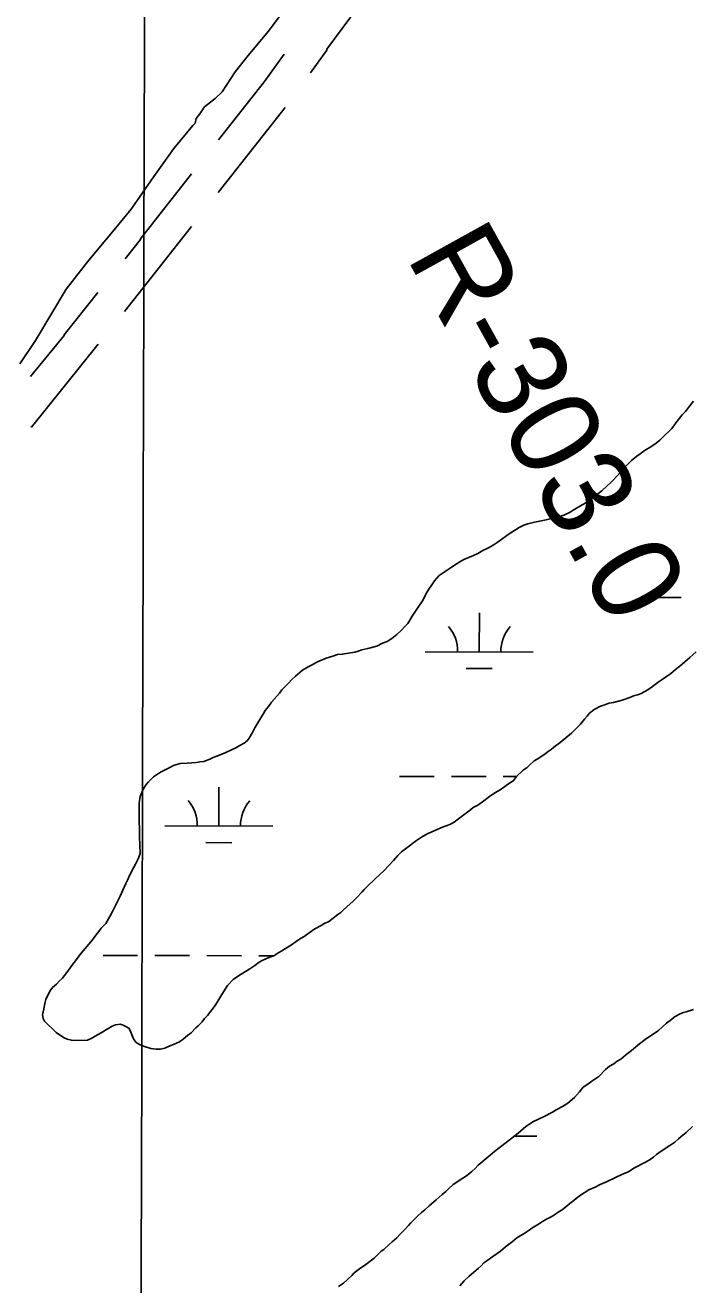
# Model space of a CAD drawing. Extents: x 3161665 to 3199565, y 885729 to 911164.
# Drawn here: x 3186707 to 3187323, y 904881 to 906047 of the extents above; entities that cross this region are included whole.
import ezdxf

# ---------------------------------------------------------------- set-up
doc = ezdxf.new("R2010")
doc.units = 0
for name, color, linetype in [('V-GRID-MAJR', 7, 'Continuous'), ('V-RIVR-RANG-IDEN', 7, 'Continuous'), ('V-ROAD-CNTR', 7, 'Continuous'), ('V-SITE-VEGE', 7, 'Continuous'), ('V-WETL-SWMP', 7, 'Continuous')]:
    doc.layers.add(name, color=color, linetype=linetype)

msp = doc.modelspace()

# ---------------------------------------------------------------- linework, layer by layer
at = {"layer": 'V-GRID-MAJR'}
msp.add_spline([(3186778.469, 891137.72), (3186794.333, 897197.42), (3186810.2060000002, 903260.204), (3186826.079, 909323.034), (3186826.0870000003, 909326.073)], degree=3, dxfattribs=at)
at = {"layer": 'V-ROAD-CNTR'}
for p, q in [((3186885.744278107, 905891.9136008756), (3186947.586052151, 905970.4982746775)), ((3186799.165794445, 905781.8950575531), (3186861.0075684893, 905860.479731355))]:
    msp.add_line(p, q, dxfattribs=at)
for points in [[(3186971.235073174, 906002.7515626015), (3186986.271000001, 906023.6138956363), (3186986.271000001, 906024.4755311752), (3187029.854363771, 906083.5627322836)], [(3186885.8591769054, 905940.5703984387), (3186928.4123681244, 905994.6443428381), (3186946.6488706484, 906019.9474713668)], [(3186799.4995191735, 905830.5468075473), (3186813.794000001, 905848.3863455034), (3186813.794000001, 905848.994461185), (3186861.122530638, 905909.1366094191)], [(3186711.996927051, 905721.4578827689), (3186743.105000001, 905759.4806346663), (3186743.105000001, 905760.1663455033), (3186774.487345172, 905799.3315691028)], [(3186712.597362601, 905674.8148906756), (3186713.105000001, 905675.4353653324), (3186713.105000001, 905674.7496544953), (3186774.7050558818, 905751.6266357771)]]:
    msp.add_lwpolyline(points, dxfattribs=at)
at = {"layer": 'V-SITE-VEGE'}
for p, q in [((3186932.2, 906041.2249999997), (3186961.765, 906081.0599999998)), ((3186913.605, 906018.6289999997), (3186932.2, 906041.2249999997)), ((3186901.571, 906003.5639999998), (3186913.6050000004, 906018.6289999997)), ((3186889.508, 905985.2489999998), (3186901.571, 906003.5639999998)), ((3186882.9560000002, 905978.8009999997), (3186889.508, 905985.2489999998)), ((3186873.148, 905971.2999999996), (3186882.9560000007, 905978.8009999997)), ((3186864.36, 905956.2079999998), (3186865.481, 905960.5289999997)), ((3186865.481, 905960.5289999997), (3186868.7660000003, 905964.8359999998)), ((3186868.7660000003, 905964.8359999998), (3186873.148, 905971.2999999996)), ((3186844.6750000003, 905932.5369999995), (3186862.1790000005, 905954.0579999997)), ((3186862.179, 905954.0579999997), (3186864.36, 905956.2079999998)), ((3186826.055, 905906.6929999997), (3186844.6750000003, 905932.5369999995)), ((3186805.233, 905876.5369999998), (3186826.055, 905906.6929999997)), ((3186791.0130000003, 905859.3189999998), (3186805.233, 905876.5369999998)), ((3186765.86, 905829.1949999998), (3186791.0130000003, 905859.3189999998)), ((3186745.0640000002, 905802.2859999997), (3186765.86, 905829.1949999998)), ((3186716.521, 905754.8609999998), (3186745.0640000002, 905802.2859999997)), ((3186702.267, 905733.3139999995), (3186716.5210000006, 905754.8609999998))]:
    msp.add_line(p, q, dxfattribs=at)
at = {"layer": 'V-WETL-SWMP'}
for p, q in [((3187282.012073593, 905516.9825982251), (3187314.0119513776, 905516.8941678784)), ((3187127.280440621, 905466.66800036), (3187127.3799251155, 905502.6678619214)), ((3187077.2806315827, 905466.806172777), (3187177.2802496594, 905466.5298279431)), ((3187115.237843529, 905451.2702210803), (3187139.2377518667, 905451.2038983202)), ((3187053.5537294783, 905351.4393034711), (3187085.5536072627, 905351.3508731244)), ((3187101.553546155, 905351.3066579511), (3187133.5534239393, 905351.2182276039)), ((3187149.5533628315, 905351.174012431), (3187161.758424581, 905351.1402842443)), ((3186886.3620601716, 905305.4711547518), (3186886.4615446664, 905341.4710163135)), ((3186836.3622511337, 905305.6093271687), (3186936.36186921, 905305.3329823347)), ((3186874.319463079, 905290.0733754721), (3186898.319371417, 905290.0070527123)), ((3186779.1866570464, 905185.6958743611), (3186811.186534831, 905185.6074440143)), ((3186827.1864737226, 905185.5632288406), (3186859.1863515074, 905185.4747984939)), ((3186875.1862903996, 905185.4305833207), (3186907.186168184, 905185.3421529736)), ((3186923.1861070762, 905185.2979378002), (3186936.9954305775, 905185.2597763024)), ((3187159.7963298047, 905018.4694690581), (3187180.634122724, 905018.4118846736))]:
    msp.add_line(p, q, dxfattribs=at)
for points in [[(3187240.746000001, 905615.7789999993), (3187245.620000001, 905620.2439999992), (3187248.364000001, 905622.9249999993), (3187251.412000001, 905625.9049999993), (3187254.159000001, 905628.8869999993), (3187258.125000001, 905633.0619999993), (3187263.010000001, 905638.4309999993), (3187268.195000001, 905643.7969999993), (3187273.066000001, 905647.9609999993), (3187276.104000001, 905650.0359999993), (3187280.964000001, 905653.2959999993), (3187286.126000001, 905656.5529999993), (3187290.986000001, 905659.8119999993), (3187294.335000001, 905662.7879999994), (3187299.213000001, 905667.5549999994), (3187302.871000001, 905671.1299999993), (3187305.306000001, 905673.2119999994), (3187307.447000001, 905675.8999999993), (3187309.2860000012, 905678.5919999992), (3187315.099000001, 905686.0609999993), (3187318.147000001, 905689.0399999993), (3187320.905000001, 905692.9269999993), (3187325.491000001, 905698.6009999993)], [(3186813.400000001, 905280.0769999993), (3186813.185000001, 905287.6149999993), (3186812.977000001, 905295.7559999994), (3186813.011000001, 905298.7699999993), (3186812.758000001, 905302.9929999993), (3186812.529000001, 905309.3249999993), (3186812.605000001, 905315.9549999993), (3186812.688000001, 905323.1879999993), (3186812.727000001, 905326.5039999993), (3186813.402000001, 905332.8259999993), (3186816.190000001, 905339.4249999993), (3186818.955000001, 905343.9149999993), (3186821.092000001, 905346.3009999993), (3186825.969000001, 905351.0679999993), (3186832.347000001, 905355.2149999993), (3186840.837000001, 905359.6389999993), (3186844.475000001, 905361.4059999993), (3186850.526000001, 905363.4459999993), (3186856.859000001, 905363.6749999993), (3186865.606000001, 905364.1769999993), (3186868.627000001, 905364.7449999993), (3186872.551000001, 905365.3029999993), (3186878.000000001, 905367.3509999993), (3186881.032000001, 905368.8229999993), (3186884.361000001, 905369.9899999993), (3186892.841000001, 905373.5099999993), (3186897.992000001, 905375.8619999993), (3186901.934000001, 905377.9269999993), (3186905.270000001, 905379.6969999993), (3186909.818000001, 905382.0569999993), (3186912.558000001, 905384.4369999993), (3186914.3940000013, 905386.8269999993), (3186917.467000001, 905391.9159999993), (3186919.628000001, 905396.4119999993), (3186924.239000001, 905404.1959999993), (3186927.616000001, 905409.5829999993), (3186929.154000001, 905412.2779999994), (3186932.213000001, 905416.1619999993), (3186934.971000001, 905420.0479999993), (3186942.301000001, 905428.4039999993), (3186944.746000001, 905431.3899999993), (3186948.103000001, 905434.9689999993), (3186950.846000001, 905437.6499999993), (3186953.902000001, 905441.2319999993), (3186957.251000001, 905444.2079999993), (3186963.646000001, 905449.8609999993), (3186969.106000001, 905452.8129999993), (3186972.137000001, 905454.2849999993), (3186977.600000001, 905457.5379999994), (3186985.775000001, 905460.7599999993), (3186991.827000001, 905462.8009999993), (3186996.063000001, 905464.2589999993), (3187000.587000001, 905464.5089999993), (3187012.064000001, 905466.4869999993), (3187015.088000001, 905467.3559999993), (3187018.719000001, 905468.5199999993), (3187024.157000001, 905469.6639999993), (3187032.6240000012, 905471.9779999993), (3187037.778000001, 905474.6309999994), (3187042.018000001, 905476.3909999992), (3187046.2690000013, 905479.0549999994), (3187051.132000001, 905482.6169999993), (3187055.095000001, 905486.4899999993), (3187058.757000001, 905490.3659999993), (3187061.199000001, 905493.0509999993), (3187065.193000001, 905499.6359999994), (3187070.7150000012, 905508.0129999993), (3187074.702000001, 905513.9949999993), (3187076.240000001, 905516.6899999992), (3187078.093000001, 905520.5879999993), (3187080.552000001, 905524.7789999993), (3187083.310000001, 905528.6659999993), (3187085.766000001, 905532.5559999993), (3187087.903000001, 905534.9429999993), (3187090.342000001, 905537.3269999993), (3187099.456000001, 905543.5519999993), (3187104.316000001, 905546.8119999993), (3187109.176000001, 905550.0719999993), (3187113.118000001, 905552.1359999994), (3187121.903000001, 905555.9539999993), (3187125.842000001, 905557.7169999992), (3187130.695000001, 905560.3739999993), (3187135.850000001, 905563.0279999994), (3187140.097000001, 905565.3909999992), (3187143.741000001, 905567.7599999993), (3187148.300000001, 905571.0229999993), (3187154.989000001, 905576.0709999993), (3187164.096000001, 905581.6929999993), (3187168.6440000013, 905584.0529999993), (3187172.275000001, 905585.2169999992), (3187178.320000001, 905586.6539999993), (3187189.197000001, 905588.9409999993), (3187200.379000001, 905591.5249999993), (3187205.523000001, 905593.2749999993), (3187211.281000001, 905595.9219999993), (3187214.315000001, 905597.6949999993), (3187222.511000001, 905602.7249999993), (3187226.457000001, 905605.0909999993), (3187229.498000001, 905607.4679999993), (3187234.358000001, 905610.7279999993), (3187240.746000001, 905615.7789999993)], [(3187327.956000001, 905466.7809999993), (3187322.167000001, 905461.4219999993), (3187313.032000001, 905453.3879999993), (3187308.778000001, 905450.4229999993), (3187304.209000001, 905446.2549999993), (3187300.565000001, 905443.8859999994), (3187297.527000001, 905441.8109999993), (3187293.879000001, 905439.1399999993), (3187287.4990000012, 905434.6919999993), (3187283.241000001, 905431.4249999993), (3187277.176000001, 905428.1789999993), (3187274.148000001, 905427.0079999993), (3187270.822000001, 905426.1419999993), (3187266.582000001, 905424.3819999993), (3187259.623000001, 905422.0499999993), (3187251.458000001, 905419.7329999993), (3187247.2320000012, 905419.1779999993), (3187243.598000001, 905417.7129999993), (3187239.361000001, 905416.2549999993), (3187233.600000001, 905413.3059999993), (3187229.038000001, 905409.7419999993), (3187227.199000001, 905407.0499999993), (3187224.757000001, 905404.3649999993), (3187221.088000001, 905399.8859999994), (3187217.7320000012, 905396.3079999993), (3187212.5530000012, 905391.5439999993), (3187209.203000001, 905388.5679999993), (3187202.202000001, 905382.6199999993), (3187196.427000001, 905378.4669999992), (3187193.691000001, 905376.3879999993), (3187190.954000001, 905374.3099999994), (3187187.002000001, 905371.3409999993), (3187180.926000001, 905367.1909999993), (3187178.196000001, 905365.7149999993), (3187174.237000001, 905362.1429999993), (3187171.496000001, 905359.7629999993), (3187167.849000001, 905357.0919999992), (3187161.752000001, 905351.1339999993), (3187158.998000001, 905347.5489999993), (3187152.316000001, 905343.1039999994), (3187147.452000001, 905339.5429999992), (3187140.773000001, 905335.3989999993), (3187136.824000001, 905332.7319999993), (3187130.440000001, 905327.9829999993), (3187125.881000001, 905324.7189999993), (3187121.638000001, 905322.6579999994), (3187119.203000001, 905320.5759999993), (3187107.951000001, 905311.9639999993), (3187103.9990000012, 905308.9949999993), (3187100.057000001, 905306.9299999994), (3187093.395000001, 905304.2939999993), (3187086.127000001, 905301.3629999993), (3187082.795000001, 905299.8939999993), (3187079.764000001, 905298.4219999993), (3187073.698000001, 905295.1759999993), (3187069.139000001, 905291.9129999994), (3187060.323000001, 905285.3829999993), (3187057.888000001, 905283.3009999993), (3187055.456000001, 905281.5199999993), (3187051.802000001, 905278.2459999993), (3187047.828000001, 905273.4689999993), (3187043.557000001, 905268.9969999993), (3187038.978000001, 905263.9249999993), (3187035.323000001, 905260.6519999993), (3187031.055000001, 905256.4809999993), (3187023.438000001, 905249.3339999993), (3187020.694000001, 905246.6529999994), (3187018.557000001, 905244.2659999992), (3187013.978000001, 905239.1939999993), (3187010.320000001, 905235.6189999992), (3187005.141000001, 905230.8559999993)], [(3187005.141000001, 905230.8559999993), (3187001.486000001, 905227.5819999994), (3186999.051000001, 905225.4999999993), (3186996.314000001, 905223.4219999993), (3186987.800000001, 905216.8879999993), (3186984.467000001, 905215.4189999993), (3186981.128000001, 905213.3479999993), (3186975.065000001, 905210.4029999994), (3186969.897000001, 905206.5439999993), (3186965.338000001, 905203.2799999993), (3186962.605000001, 905201.5029999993), (3186958.964000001, 905199.4349999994), (3186953.495000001, 905195.5789999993), (3186948.028000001, 905192.0249999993), (3186944.689000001, 905189.9529999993), (3186940.438000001, 905187.2889999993), (3186937.705000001, 905185.5119999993), (3186931.955000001, 905183.4679999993), (3186926.4990000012, 905180.8179999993), (3186923.7690000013, 905179.3419999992), (3186919.515000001, 905176.3769999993), (3186914.956000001, 905173.1139999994), (3186904.633000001, 905166.6009999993), (3186899.472000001, 905163.3439999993), (3186894.283000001, 905157.6769999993), (3186889.066000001, 905149.5989999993), (3186886.298000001, 905144.8079999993), (3186882.921000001, 905139.4209999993), (3186875.882000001, 905130.1569999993), (3186873.135000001, 905127.1749999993), (3186870.991000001, 905124.1849999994), (3186867.333000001, 905120.6099999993), (3186864.897000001, 905118.5279999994), (3186860.626000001, 905114.0559999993), (3186857.280000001, 905111.3809999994), (3186853.324000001, 905108.1109999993), (3186849.981000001, 905105.7379999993), (3186844.224000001, 905103.0919999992), (3186840.895000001, 905101.9239999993), (3186836.350000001, 905099.8659999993), (3186832.421000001, 905099.0069999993), (3186828.199000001, 905098.7539999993), (3186823.383000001, 905099.4119999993), (3186816.476000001, 905101.6009999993), (3186812.877000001, 905103.1499999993), (3186809.884000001, 905104.9929999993), (3186807.805000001, 905107.7289999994), (3186805.747000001, 905112.2739999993), (3186804.580000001, 905115.6029999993), (3186803.104000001, 905118.3329999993), (3186798.310000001, 905120.7989999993), (3186795.310000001, 905122.0389999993), (3186790.782000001, 905121.4879999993), (3186787.450000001, 905120.0199999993), (3186782.898000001, 905117.3589999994), (3186777.435000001, 905114.1059999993), (3186771.972000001, 905110.8529999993), (3186768.636000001, 905109.0829999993), (3186764.697000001, 905107.3199999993), (3186754.443000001, 905106.8339999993), (3186749.926000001, 905107.1879999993), (3186746.0190000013, 905108.1369999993), (3186742.721000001, 905109.6819999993), (3186735.841000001, 905114.2819999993), (3186732.560000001, 905117.3339999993), (3186728.088000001, 905121.6049999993), (3186725.109000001, 905124.6529999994), (3186723.633000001, 905127.3829999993), (3186723.068000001, 905130.7049999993), (3186724.336000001, 905136.1159999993), (3186725.299000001, 905141.2289999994), (3186726.245000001, 905144.8349999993), (3186729.951000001, 905152.6299999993), (3186732.400000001, 905155.9169999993), (3186736.055000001, 905159.1909999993), (3186738.497000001, 905161.8759999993), (3186741.237000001, 905164.2559999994), (3186745.522000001, 905169.9339999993), (3186750.417000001, 905176.2069999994), (3186754.702000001, 905181.8849999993), (3186756.846000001, 905184.8749999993), (3186758.990000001, 905187.8639999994), (3186762.655000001, 905192.0419999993), (3186769.379000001, 905200.1029999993), (3186772.441000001, 905204.2879999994), (3186775.195000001, 905207.8729999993), (3186777.339000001, 905210.8629999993), (3186781.610000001, 905215.3349999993), (3186785.300000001, 905221.6229999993), (3186787.766000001, 905226.4169999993), (3186789.616000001, 905230.0129999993), (3186791.767000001, 905233.6049999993), (3186794.860000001, 905240.5029999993), (3186798.574000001, 905248.8999999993), (3186800.119000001, 905252.1979999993), (3186801.660000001, 905255.1939999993), (3186803.829000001, 905260.2929999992), (3186807.216000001, 905266.5839999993), (3186809.066000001, 905270.1799999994), (3186811.532000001, 905274.9749999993), (3186813.400000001, 905280.0769999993)], [(3186997.0360000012, 904879.0409999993), (3187001.594000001, 904882.3039999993), (3187009.513000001, 904889.4469999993), (3187011.651000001, 904891.8339999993), (3187017.730000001, 904896.2859999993), (3187021.073000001, 904898.6589999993), (3187030.194000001, 904905.4869999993), (3187032.633000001, 904907.8699999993), (3187036.595000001, 904911.7429999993), (3187039.027000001, 904913.5239999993), (3187043.901000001, 904917.9889999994), (3187046.641000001, 904920.3689999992), (3187050.906000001, 904924.2379999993), (3187054.259000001, 904927.5149999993), (3187057.920000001, 904931.3919999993), (3187061.887000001, 904935.5659999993), (3187064.024000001, 904937.9529999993), (3187070.1240000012, 904944.2129999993), (3187073.782000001, 904947.7879999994), (3187076.824000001, 904950.1649999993), (3187081.085000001, 904953.7329999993), (3187087.479000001, 904959.3859999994), (3187092.963000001, 904964.4469999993), (3187096.309000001, 904967.1219999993), (3187098.748000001, 904969.5049999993), (3187103.016000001, 904973.6759999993), (3187112.123000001, 904979.2989999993), (3187115.466000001, 904981.6719999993), (3187120.333000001, 904985.5339999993), (3187123.381000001, 904988.5139999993), (3187126.429000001, 904991.4929999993), (3187135.561000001, 904999.2249999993), (3187141.342000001, 905003.9809999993), (3187144.387000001, 905006.6589999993), (3187148.035000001, 905009.3299999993), (3187155.029000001, 905014.6749999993), (3187163.242000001, 905021.2119999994), (3187170.544000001, 905027.1569999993), (3187173.281000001, 905029.2359999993), (3187177.531000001, 905031.8999999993), (3187187.231000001, 905036.6109999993), (3187195.112000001, 905040.4389999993), (3187198.455000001, 905042.8119999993), (3187204.2150000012, 905045.7599999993), (3187209.377000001, 905049.0159999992), (3187215.463000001, 905054.0709999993), (3187220.046000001, 905059.4439999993), (3187223.410000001, 905063.6249999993), (3187226.753000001, 905065.9979999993), (3187231.613000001, 905069.2579999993), (3187237.994000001, 905073.7059999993), (3187244.094000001, 905079.9659999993), (3187247.7490000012, 905083.2399999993), (3187251.691000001, 905085.3039999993), (3187255.034000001, 905087.6769999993), (3187258.373000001, 905089.7489999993), (3187262.634000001, 905093.3169999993), (3187265.370000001, 905095.3959999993), (3187268.110000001, 905097.7749999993), (3187275.714000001, 905103.7169999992), (3187280.886000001, 905107.8769999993), (3187285.746000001, 905111.1369999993), (3187292.733000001, 905115.8799999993), (3187297.604000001, 905120.0439999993), (3187300.652000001, 905123.0229999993), (3187305.211000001, 905126.2859999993), (3187307.646000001, 905128.3679999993), (3187311.896000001, 905131.0319999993), (3187315.835000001, 905132.7949999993), (3187318.856000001, 905133.3639999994), (3187325.514000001, 905135.6989999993)], [(3187324.570000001, 905027.1979999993), (3187318.782000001, 905021.8389999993), (3187314.216000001, 905017.9729999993), (3187311.781000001, 905015.8909999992), (3187308.127000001, 905012.6169999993), (3187303.571000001, 905009.6549999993), (3187295.673000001, 905004.3199999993), (3187291.419000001, 905001.3549999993), (3187288.679000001, 904998.9749999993), (3187285.336000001, 904996.6019999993), (3187281.695000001, 904994.5339999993), (3187270.475000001, 904988.6339999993), (3187265.314000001, 904985.3779999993), (3187259.861000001, 904983.0289999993), (3187245.617000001, 904976.2599999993), (3187239.257000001, 904973.6199999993), (3187234.404000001, 904970.9629999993), (3187228.650000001, 904968.6179999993), (3187221.056000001, 904963.5809999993), (3187217.409000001, 904960.9099999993), (3187214.672000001, 904958.8309999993), (3187211.021000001, 904955.8589999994), (3187207.370000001, 904952.8869999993), (3187204.023000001, 904950.2119999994), (3187201.290000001, 904948.4349999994), (3187196.125000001, 904944.8769999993), (3187193.094000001, 904943.4049999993), (3187188.847000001, 904941.0419999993), (3187185.813000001, 904939.2689999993), (3187182.168000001, 904936.8989999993), (3187179.134000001, 904935.1249999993), (3187176.096000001, 904933.0499999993), (3187173.363000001, 904931.2729999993), (3187167.896000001, 904927.7189999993), (3187165.163000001, 904925.9419999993), (3187162.129000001, 904924.1679999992), (3187157.868000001, 904920.5999999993), (3187154.220000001, 904917.9289999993), (3187151.484000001, 904915.8499999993), (3187146.918000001, 904911.9839999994), (3187139.927000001, 904906.9399999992), (3187134.153000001, 904902.7869999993), (3187131.420000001, 904901.0089999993), (3187128.977000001, 904898.3249999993), (3187126.237000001, 904895.9449999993), (3187118.017000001, 904888.8049999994), (3187113.444000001, 904884.3359999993), (3187109.173000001, 904879.8639999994)]]:
    msp.add_lwpolyline(points, dxfattribs=at)
for centre, radius, start, end in [((3187072.0390276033, 905467.2954627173), 35.24628790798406, 359.06984583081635, 40.61350416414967), ((3187182.5244778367, 905466.9901407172), 35.24628790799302, 139.06984278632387, 180.6135011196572), ((3186831.1206471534, 905306.0986171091), 35.24628790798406, 359.06984583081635, 40.61350416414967), ((3186941.606097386, 905305.7932951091), 35.24628790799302, 139.06984278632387, 180.6135011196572)]:
    msp.add_arc(centre, radius, start, end, dxfattribs=at)

# ---------------------------------------------------------------- texts
at = {"layer": 'V-RIVR-RANG-IDEN'}
msp.add_text('R-303.0', height=82.99999799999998, rotation=299.0332657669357, dxfattribs=at).set_placement((3187059.122, 905832.483))

doc.saveas('drawing.dxf')
